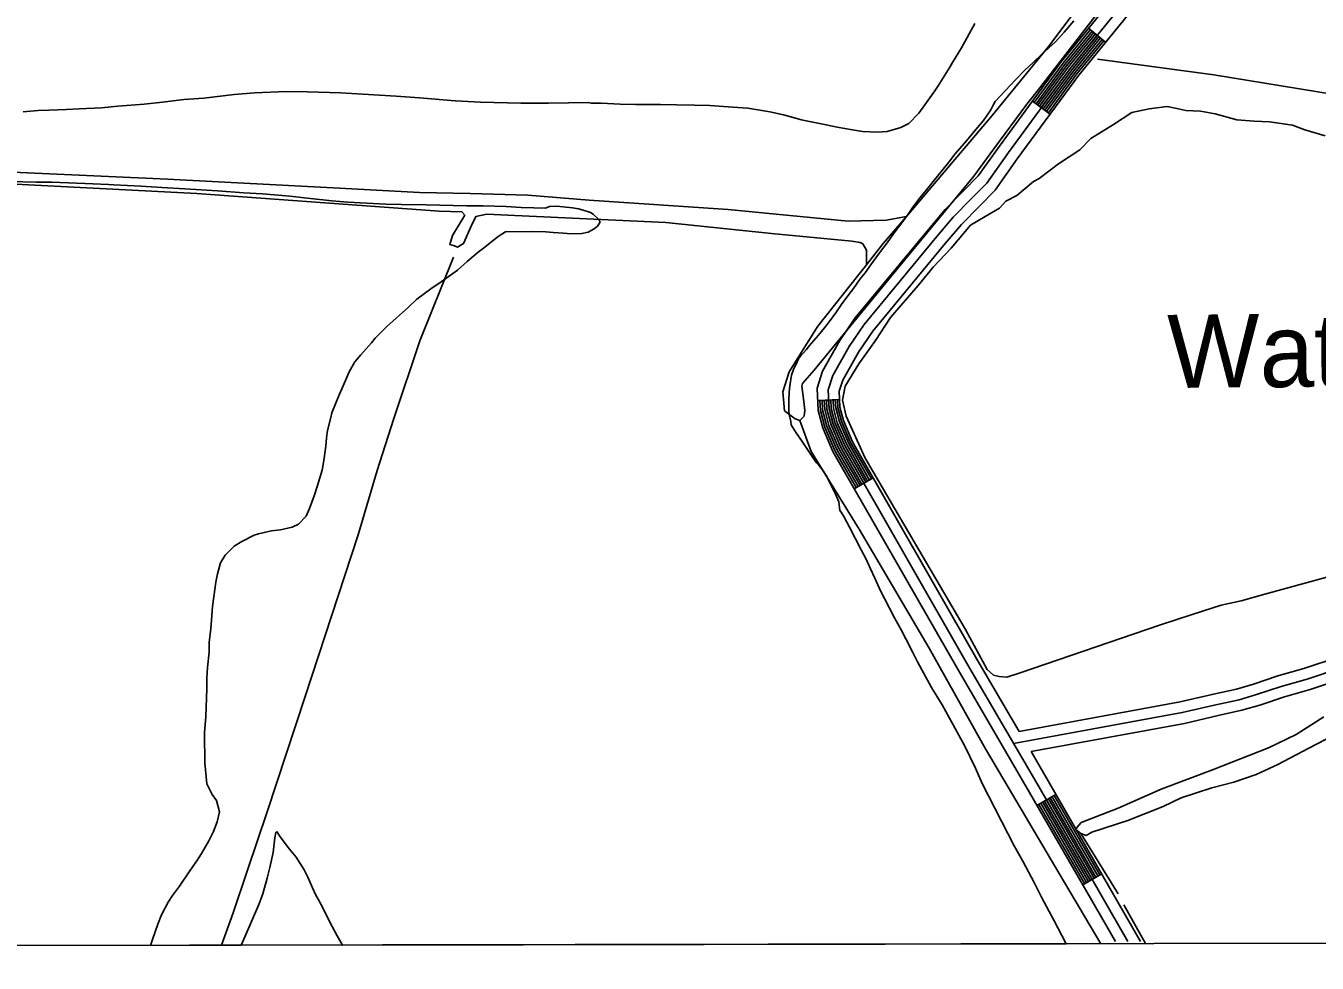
# Model space of a CAD drawing. Extents: x 3324104 to 3361979, y 612876 to 638273.
# Drawn here: x 3341993 to 3343759, y 618257 to 619539 of the extents above; entities that cross this region are included whole.
import ezdxf

# ---------------------------------------------------------------- set-up
doc = ezdxf.new("R2010")
doc.units = 0
for name, color, linetype in [('V-GRID-FRAM', 7, 'Continuous'), ('V-RIVR-IDEN', 7, 'Continuous'), ('V-ROAD-CNTR', 7, 'Continuous'), ('V-SITE-VEGE', 7, 'Continuous'), ('V-TOPO-SHOR', 7, 'Continuous')]:
    doc.layers.add(name, color=color, linetype=linetype)

msp = doc.modelspace()

# ---------------------------------------------------------------- linework, layer by layer
at = {"layer": 'V-GRID-FRAM'}
msp.add_lwpolyline([(3328194.1, 636440.7), (3359767.9, 636495.9), (3359807.6, 618312.1), (3328217.9, 618256.9), (3328194.1, 636440.7)], dxfattribs=at)
at = {"layer": 'V-ROAD-CNTR'}
for p, q in [((3343446.4, 619535.2), (3343469.7, 619516.2)), ((3343369.6, 619435.6), (3343393.8, 619417.9)), ((3343075.8, 619026.2), (3343105.8, 619027.8)), ((3343125.9, 618905.6), (3343151.9, 618920.5)), ((3343375.8, 618472.5), (3343401.8, 618487.5)), ((3343438.3, 618364.2), (3343464.3, 618379.2))]:
    msp.add_line(p, q, dxfattribs=at)
for points in [[(3343483, 618286.6), (3343365.7, 618490.1), (3343267.8, 618657.8), (3343096.7, 618956.5), (3343082.7, 618989), (3343076.6, 619012.4), (3343074.9, 619042.9), (3343082.5, 619066.3), (3343106.1, 619108.2), (3343127.2, 619139.2), (3343227.2, 619260), (3343250.2, 619287.2), (3343275.1, 619312.7), (3343295.5, 619333.3), (3343324.5, 619374.1), (3343409.1, 619489.5), (3343666.1, 619804.3), (3343701.2, 619847.6), (3343732.3, 619888), (3343783.4, 619956.5)], [(3343500.3, 618286.7), (3343378.7, 618497.6), (3343280.7, 618665.3), (3343110.2, 618963.2), (3343096.9, 618993.9), (3343091.5, 619014.7), (3343090, 619040.9), (3343096.3, 619060.3), (3343118.8, 619100.3), (3343139.2, 619130.2), (3343238.7, 619250.4), (3343261.3, 619277.1), (3343285.8, 619302.2), (3343307, 619323.6), (3343336.7, 619365.3), (3343421, 619480.3), (3343677.8, 619794.8), (3343712.9, 619838.3), (3343744.3, 619879), (3343795.2, 619947.3)], [(3343351.6, 618573.7), (3343293.7, 618672.8), (3343123.6, 618969.9), (3343111.1, 618998.8), (3343106.3, 619017.1), (3343105.2, 619038.9), (3343110.1, 619054.2), (3343131.6, 619092.3), (3343151.2, 619121.1), (3343250.2, 619240.8), (3343272.4, 619267), (3343296.5, 619291.7), (3343318.5, 619313.9), (3343348.8, 619356.6), (3343432.9, 619471.1), (3343689.4, 619785.4), (3343724.7, 619829), (3343756.2, 619869.9), (3343807.1, 619938.1)], [(3343372, 619433.8), (3343411.5, 619487.6), (3343448.8, 619533.3)], [(3343374.5, 619432.1), (3343413.9, 619485.8), (3343451.1, 619531.4)], [(3343376.9, 619430.3), (3343416.3, 619484), (3343453.4, 619529.5)], [(3343379.3, 619428.5), (3343418.6, 619482.1), (3343455.7, 619527.6)], [(3343381.7, 619426.7), (3343421, 619480.3), (3343458, 619525.7)], [(3343384.1, 619425), (3343423.4, 619478.5), (3343460.4, 619523.8)], [(3343386.6, 619423.2), (3343425.7, 619476.6), (3343462.7, 619521.9)], [(3343389, 619421.4), (3343428.1, 619474.8), (3343465, 619520)], [(3343391.4, 619419.6), (3343430.5, 619472.9), (3343467.3, 619518.1)], [(3343128.5, 618907.1), (3343099.4, 618957.9), (3343085.6, 618990), (3343079.5, 619012.8), (3343078.8, 619026.3)], [(3343131.1, 618908.6), (3343102.1, 618959.2), (3343088.4, 618991), (3343082.5, 619013.3), (3343081.8, 619026.5)], [(3343133.7, 618910.1), (3343104.8, 618960.5), (3343091.2, 618992), (3343085.5, 619013.8), (3343084.8, 619026.6)], [(3343136.3, 618911.6), (3343107.5, 618961.9), (3343094.1, 618992.9), (3343088.5, 619014.2), (3343087.8, 619026.8)], [(3343138.9, 618913.1), (3343110.2, 618963.2), (3343096.9, 618993.9), (3343091.5, 619014.7), (3343090.8, 619027)], [(3343141.5, 618914.6), (3343112.8, 618964.6), (3343099.8, 618994.9), (3343094.4, 619015.2), (3343093.8, 619027.1)], [(3343144.1, 618916), (3343115.5, 618965.9), (3343102.6, 618995.9), (3343097.4, 619015.7), (3343096.8, 619027.3)], [(3343146.7, 618917.5), (3343118.2, 618967.3), (3343105.5, 618996.9), (3343100.4, 619016.1), (3343099.8, 619027.4)], [(3343149.3, 618919), (3343120.9, 618968.6), (3343108.3, 618997.8), (3343103.4, 619016.6), (3343102.8, 619027.6)], [(3343787.8, 618675.3), (3343740.8, 618659.7), (3343705.5, 618649.7), (3343671.8, 618638.5), (3343648.6, 618631.7), (3343617.1, 618624.8), (3343571.5, 618614.2), (3343351.6, 618573.7)], [(3343792.9, 618661.2), (3343745.2, 618645.4), (3343709.9, 618635.3), (3343676.3, 618624.2), (3343652.3, 618617.2), (3343620.4, 618610.1), (3343574.6, 618599.5), (3343343.9, 618557.1)], [(3343797.9, 618647.1), (3343749.6, 618631.1), (3343714.3, 618621), (3343680.8, 618609.9), (3343656, 618602.7), (3343623.7, 618595.5), (3343577.6, 618584.8), (3343367.7, 618546.2)], [(3343517.6, 618286.7), (3343391.7, 618505.1), (3343367.7, 618546.2)], [(3343440.9, 618365.7), (3343378.4, 618474)], [(3343443.5, 618367.2), (3343381, 618475.5)], [(3343446.1, 618368.7), (3343383.6, 618477)], [(3343448.7, 618370.2), (3343386.2, 618478.5)], [(3343451.3, 618371.7), (3343388.8, 618480)], [(3343453.9, 618373.2), (3343391.4, 618481.5)], [(3343456.5, 618374.7), (3343394, 618483)], [(3343459.1, 618376.2), (3343396.6, 618484.5)], [(3343461.7, 618377.7), (3343399.2, 618486)]]:
    msp.add_lwpolyline(points, dxfattribs=at)
at = {"layer": 'V-SITE-VEGE'}
for p, q in [((3343290.9, 619541.9), (3343280.2, 619522.5)), ((3343412.8, 619529.8), (3343426.1, 619545.5)), ((3343280.2, 619522.5), (3343272.6, 619508.3)), ((3343382.5, 619499.7), (3343401.3, 619516.6)), ((3343401.3, 619516.6), (3343412.8, 619529.8)), ((3343272.6, 619508.3), (3343260.4, 619488.2)), ((3343370.9, 619488.7), (3343382.5, 619499.7)), ((3343256.8, 619482), (3343240.7, 619456.4)), ((3343260.4, 619488.2), (3343256.8, 619482)), ((3343358.7, 619477.3), (3343370.9, 619488.7)), ((3343318.7, 619435.2), (3343346.4, 619464.9)), ((3343346.4, 619464.9), (3343358.7, 619477.3)), ((3342277.4, 619444.7), (3342236, 619439.7)), ((3342305.4, 619447.1), (3342277.4, 619444.7)), ((3342348.7, 619448.9), (3342305.4, 619447.1)), ((3342377.4, 619448.4), (3342348.7, 619448.9)), ((3342423.2, 619447), (3342377.4, 619448.4)), ((3342453.4, 619445), (3342423.2, 619447)), ((3342499.2, 619442.5), (3342453.4, 619445)), ((3343236, 619449.5), (3343222.4, 619430.4)), ((3343240.7, 619456.4), (3343236, 619449.5)), ((3342096.2, 619426.2), (3342065.3, 619424.9)), ((3342118.3, 619428.6), (3342096.2, 619426.2)), ((3342154.3, 619431.4), (3342118.3, 619428.6)), ((3342179.4, 619434.1), (3342154.3, 619431.4)), ((3342208.8, 619437.6), (3342179.4, 619434.1)), ((3342236, 619439.7), (3342208.8, 619437.6)), ((3342531.2, 619440.2), (3342499.2, 619442.5)), ((3342580, 619436.2), (3342531.2, 619440.2)), ((3342614.5, 619434), (3342580, 619436.2)), ((3342669.8, 619432.6), (3342614.5, 619434)), ((3342707.6, 619432.9), (3342669.8, 619432.6)), ((3342762.1, 619433.7), (3342707.6, 619432.9)), ((3342765.7, 619433), (3342762.1, 619433.7)), ((3342779.6, 619432.7), (3342765.7, 619433)), ((3342805.4, 619431.5), (3342779.6, 619432.7)), ((3342826.5, 619430.9), (3342805.4, 619431.5)), ((3342860.6, 619430.8), (3342826.5, 619430.9)), ((3342882.5, 619430.3), (3342860.6, 619430.8)), ((3342907.2, 619430.1), (3342882.5, 619430.3)), ((3342928.3, 619429.6), (3342907.2, 619430.1)), ((3342959.6, 619427.3), (3342928.3, 619429.6)), ((3342980.3, 619426), (3342959.6, 619427.3)), ((3343010.5, 619421.1), (3342980.3, 619426)), ((3343222.4, 619430.4), (3343214.1, 619419.1)), ((3343312.6, 619423.5), (3343316.5, 619430.8)), ((3343316.5, 619430.8), (3343318.7, 619435.2)), ((3342009.3, 619422.6), (3341989, 619421)), ((3342023.9, 619423.1), (3342009.3, 619422.6)), ((3342047.5, 619424.3), (3342023.9, 619423.1)), ((3342065.3, 619424.9), (3342047.5, 619424.3)), ((3343029.1, 619416.9), (3343010.5, 619421.1)), ((3343053.8, 619410.2), (3343029.1, 619416.9)), ((3343062.2, 619408.1), (3343053.8, 619410.2)), ((3343087.3, 619403.2), (3343062.2, 619408.1)), ((3343214.1, 619419.1), (3343200.4, 619405.2)), ((3343294.6, 619399.4), (3343302.5, 619409.3)), ((3343302.5, 619409.3), (3343312.6, 619423.5)), ((3343102.6, 619400), (3343087.3, 619403.2)), ((3343123.4, 619396.2), (3343102.6, 619400)), ((3343137.2, 619394.1), (3343123.4, 619396.2)), ((3343157.2, 619393.2), (3343137.2, 619394.1)), ((3343170.7, 619394), (3343157.2, 619393.2)), ((3343189.5, 619399.3), (3343170.7, 619394)), ((3343200.4, 619405.2), (3343189.5, 619399.3)), ((3343279.5, 619381.1), (3343294.6, 619399.4)), ((3343264, 619363.5), (3343279.5, 619381.1)), ((3343255.3, 619352.2), (3343264, 619363.5)), ((3343233.7, 619325.5), (3343255.3, 619352.2)), ((3341970.5, 619325.6), (3342006.5, 619324.8)), ((3342006.5, 619324.8), (3342028.6, 619324.6)), ((3342028.6, 619324.6), (3342084.3, 619322.5)), ((3342084.3, 619322.5), (3342105.7, 619321.6)), ((3342105.7, 619321.6), (3342112.7, 619320.9)), ((3342112.7, 619320.9), (3342150.5, 619319.4)), ((3343222.9, 619311.9), (3343233.7, 619325.5)), ((3342150.5, 619319.4), (3342178.5, 619317.4)), ((3342178.5, 619317.4), (3342210.1, 619315.5)), ((3342210.1, 619315.5), (3342254.9, 619312.9)), ((3342254.9, 619312.9), (3342290.9, 619310)), ((3342290.9, 619310), (3342316.3, 619308.7)), ((3342316.3, 619308.7), (3342353.8, 619305.4)), ((3342353.8, 619305.4), (3342377.8, 619302.7)), ((3342377.8, 619302.7), (3342411.3, 619299.3)), ((3343206, 619290.4), (3343215.7, 619303.2)), ((3343215.7, 619303.2), (3343222.9, 619311.9)), ((3342411.3, 619299.3), (3342433.1, 619297.3)), ((3342433.1, 619297.3), (3342485.1, 619294.8)), ((3342485.1, 619294.8), (3342506.6, 619294.2)), ((3342506.6, 619294.2), (3342540, 619293.8)), ((3342540, 619293.8), (3342595.6, 619292.4)), ((3342595.6, 619292.4), (3342618.2, 619292.2)), ((3342618.2, 619292.2), (3342649.8, 619291.4)), ((3342649.8, 619291.4), (3342670.2, 619290.1)), ((3342670.2, 619290.1), (3342687.6, 619289.5)), ((3342687.6, 619289.5), (3342703.6, 619289.3)), ((3342703.6, 619289.3), (3342708.7, 619291.5)), ((3342708.7, 619291.5), (3342718.9, 619291.9)), ((3342718.9, 619291.9), (3342740.3, 619289.9)), ((3342740.3, 619289.9), (3342748.4, 619288.5)), ((3342748.4, 619288.5), (3342753.5, 619287.1)), ((3342753.5, 619287.1), (3342765.1, 619283.2)), ((3343199.6, 619280.9), (3343206, 619290.4)), ((3342765.1, 619283.2), (3342768.8, 619281.1)), ((3342768.8, 619281.1), (3342776.5, 619273.8)), ((3342778.3, 619269.9), (3342774.7, 619264.7)), ((3342776.5, 619273.8), (3342778.3, 619269.9)), ((3343181.6, 619257.4), (3343189.5, 619267.3)), ((3343189.5, 619267.3), (3343199.6, 619280.9)), ((3342638.5, 619250.6), (3342618.6, 619234.4)), ((3342648.6, 619256.8), (3342638.5, 619250.6)), ((3342684.6, 619257.1), (3342648.6, 619256.8)), ((3342703.9, 619256.9), (3342684.6, 619257.1)), ((3342714.1, 619255.9), (3342703.9, 619256.9)), ((3342727.9, 619254.9), (3342714.1, 619255.9)), ((3342738.1, 619253.9), (3342727.9, 619254.9)), ((3342753, 619254.8), (3342738.1, 619253.9)), ((3342761.7, 619256.6), (3342753, 619254.8)), ((3342770, 619261.1), (3342761.7, 619256.6)), ((3342774.7, 619264.7), (3342770, 619261.1)), ((3343169.3, 619239.9), (3343181.6, 619257.4)), ((3342618.6, 619234.4), (3342611.4, 619228.9)), ((3343161.8, 619230), (3343169.3, 619239.9)), ((3342596.3, 619216.1), (3342582.9, 619204.3)), ((3342611.4, 619228.9), (3342596.3, 619216.1)), ((3343149.2, 619213.2), (3343155.3, 619221.2)), ((3343155.3, 619221.2), (3343161.8, 619230)), ((3342582.9, 619204.3), (3342560.8, 619188.5)), ((3343133.7, 619192.4), (3343140.6, 619200.8)), ((3343140.6, 619200.8), (3343149.2, 619213.2)), ((3342546.4, 619178.9), (3342527.6, 619164.6)), ((3342560.8, 619188.5), (3342546.4, 619178.9)), ((3343118.3, 619171.1), (3343124.7, 619179.6)), ((3343124.7, 619179.6), (3343133.7, 619192.4)), ((3342527.6, 619164.6), (3342516, 619154)), ((3343107.8, 619156.9), (3343118.3, 619171.1)), ((3342516, 619154), (3342486.4, 619127.6)), ((3343091.3, 619133.9), (3343101.4, 619147.4)), ((3343101.4, 619147.4), (3343107.8, 619156.9)), ((3342486.4, 619127.6), (3342470.6, 619111.5)), ((3343076.9, 619115.6), (3343085.2, 619125.8)), ((3343085.2, 619125.8), (3343091.3, 619133.9)), ((3342470.6, 619111.5), (3342465.5, 619105.2)), ((3343064.3, 619100.9), (3343076.9, 619115.6)), ((3342465.5, 619105.2), (3342450.8, 619088.8)), ((3343053.1, 619088.1), (3343056, 619091)), ((3343056, 619091), (3343060.7, 619096.2)), ((3343060.7, 619096.2), (3343064.3, 619100.9)), ((3342442.5, 619078.9), (3342435, 619065.4)), ((3342450.8, 619088.8), (3342442.5, 619078.9)), ((3343042.8, 619068.8), (3343047.8, 619079.3)), ((3343047.8, 619079.3), (3343050.6, 619084.5)), ((3343050.6, 619084.5), (3343053.1, 619088.1)), ((3342431.4, 619056.6), (3342421.7, 619035.1)), ((3342435, 619065.4), (3342431.4, 619056.6)), ((3343037.8, 619046.2), (3343039.9, 619060.7)), ((3343039.9, 619060.7), (3343042.8, 619068.8)), ((3343036.2, 619026.2), (3343036.8, 619037.8)), ((3343036.8, 619037.8), (3343037.8, 619046.2)), ((3342417.1, 619024.1), (3342411.1, 619009.2)), ((3342421.7, 619035.1), (3342417.1, 619024.1)), ((3343036.3, 619010.5), (3343036.2, 619026.2)), ((3342409.6, 619003), (3342405.1, 618985.1)), ((3342411.1, 619009.2), (3342409.6, 619003)), ((3343037.1, 619005.1), (3343036.3, 619010.5)), ((3343039, 618997.5), (3343037.1, 619005.1)), ((3342405.1, 618985.1), (3342403.7, 618975.3)), ((3343039.7, 618992.8), (3343039, 618997.5)), ((3343043, 618987), (3343039.7, 618992.8)), ((3343045.6, 618983.3), (3343043, 618987)), ((3342403.7, 618975.3), (3342402.7, 618964)), ((3343054.4, 618970.3), (3343045.6, 618983.3)), ((3343058.1, 618964.5), (3343054.4, 618970.3)), ((3342402.7, 618964), (3342400.3, 618944.4)), ((3343068.4, 618949.7), (3343058.1, 618964.5)), ((3343074.3, 618941), (3343068.4, 618949.7)), ((3342397.9, 618930.9), (3342391.5, 618909.8)), ((3342400.3, 618944.4), (3342397.9, 618930.9)), ((3343078.3, 618936.3), (3343074.3, 618941)), ((3343082.4, 618931.3), (3343078.3, 618936.3)), ((3343088.3, 618922.3), (3343082.4, 618931.3)), ((3343100.1, 618898), (3343088.3, 618922.3)), ((3342386.9, 618895.9), (3342380.8, 618878.4)), ((3342391.5, 618909.8), (3342386.9, 618895.9)), ((3343104.5, 618887.5), (3343100.1, 618898)), ((3342380.8, 618878.4), (3342375.8, 618868.2)), ((3343106.1, 618875.9), (3343104.5, 618887.5)), ((3342375.8, 618868.2), (3342365.7, 618857.2)), ((3343107.9, 618873.7), (3343106.1, 618875.9)), ((3343111.6, 618867.5), (3343107.9, 618873.7)), ((3343119.4, 618853.1), (3343111.6, 618867.5)), ((3342310.6, 618844.1), (3342305.1, 618841.9)), ((3342328.7, 618847.9), (3342310.6, 618844.1)), ((3342341.1, 618849.4), (3342328.7, 618847.9)), ((3342356.7, 618853.2), (3342341.1, 618849.4)), ((3342365.7, 618857.2), (3342356.7, 618853.2)), ((3343135.2, 618821.9), (3343119.4, 618853.1)), ((3342277.3, 618827.1), (3342265, 618815)), ((3342288.1, 618833.4), (3342277.3, 618827.1)), ((3342305.1, 618841.9), (3342288.1, 618833.4)), ((3342265, 618815), (3342258.9, 618804.4)), ((3343141.9, 618809.3), (3343135.2, 618821.9)), ((3343148.2, 618796.2), (3343141.9, 618809.3)), ((3342258.9, 618804.4), (3342254.7, 618789.1)), ((3343154.1, 618783.5), (3343148.2, 618796.2)), ((3342252.6, 618777.8), (3342249.8, 618757.8)), ((3342254.7, 618789.1), (3342252.6, 618777.8)), ((3343161.9, 618766.2), (3343154.1, 618783.5)), ((3342249.8, 618757.8), (3342247.8, 618744.7)), ((3343167, 618755.3), (3343161.9, 618766.2)), ((3343181.1, 618728.9), (3343167, 618755.3)), ((3342247.8, 618744.7), (3342246.4, 618726.1)), ((3342246.4, 618726.1), (3342245.4, 618714.5)), ((3343189.9, 618712.6), (3343181.1, 618728.9)), ((3342245.4, 618714.5), (3342243.4, 618695.2)), ((3343196.2, 618700.3), (3343189.9, 618712.6)), ((3342243.4, 618695.2), (3342243.2, 618682.1)), ((3343206.1, 618681.8), (3343196.2, 618700.3)), ((3342243.2, 618682.1), (3342241.1, 618661.4)), ((3343212.4, 618668.8), (3343206.1, 618681.8)), ((3343231.6, 618633.7), (3343212.4, 618668.8)), ((3342241.1, 618661.4), (3342240.2, 618646.8)), ((3342240.3, 618631.9), (3342238.8, 618594.1)), ((3342240.2, 618646.8), (3342240.3, 618631.9)), ((3343246, 618610.2), (3343231.6, 618633.7)), ((3343256.3, 618592.1), (3343246, 618610.2)), ((3342238.8, 618594.1), (3342237.1, 618571.9)), ((3343276.6, 618554.4), (3343256.3, 618592.1)), ((3342237.1, 618571.9), (3342236.9, 618559.2)), ((3342236.9, 618559.2), (3342237.4, 618541.8)), ((3343291.7, 618523.6), (3343276.6, 618554.4)), ((3342237.4, 618541.8), (3342237.5, 618530.9)), ((3342237.5, 618530.9), (3342239.9, 618502.2)), ((3343301, 618502.6), (3343291.7, 618523.6)), ((3342239.9, 618502.2), (3342247.3, 618487.7)), ((3343344.6, 618417.5), (3343301, 618502.6)), ((3342247.3, 618487.7), (3342253.5, 618479.4)), ((3342253.5, 618479.4), (3342257.3, 618463.8)), ((3342257.3, 618463.8), (3342254.1, 618450.3)), ((3342249.1, 618436.8), (3342242.7, 618424)), ((3342254.1, 618450.3), (3342249.1, 618436.8)), ((3342334.6, 618435.7), (3342336, 618437.1)), ((3342336, 618437.1), (3342340.4, 618429.5)), ((3342242.7, 618424), (3342233, 618406.9)), ((3342330.8, 618408.4), (3342333.2, 618428.4)), ((3342333.2, 618428.4), (3342334.6, 618435.7)), ((3342340.4, 618429.5), (3342353.3, 618412.9)), ((3342233, 618406.9), (3342227.2, 618398.1)), ((3342326.2, 618387.6), (3342330.8, 618408.4)), ((3342353.3, 618412.9), (3342362.5, 618401.7)), ((3342362.5, 618401.7), (3342373.5, 618384.4)), ((3343356.4, 618396.5), (3343344.6, 618417.5)), ((3342220.1, 618387.9), (3342216.1, 618381.6)), ((3342227.2, 618398.1), (3342220.1, 618387.9)), ((3342322.7, 618373), (3342326.2, 618387.6)), ((3342373.5, 618384.4), (3342378.3, 618374.6)), ((3343372.2, 618366.5), (3343356.4, 618396.5)), ((3342216.1, 618381.6), (3342202.8, 618362.3)), ((3342316.7, 618351.5), (3342322.7, 618373)), ((3342378.3, 618374.6), (3342384.6, 618359.7)), ((3343382.6, 618346.2), (3343372.2, 618366.5)), ((3342193.1, 618349.5), (3342187, 618340.3)), ((3342202.8, 618362.3), (3342193.1, 618349.5)), ((3342311.3, 618337), (3342316.7, 618351.5)), ((3342384.6, 618359.7), (3342388.7, 618350.7)), ((3342388.7, 618350.7), (3342392.4, 618344.5)), ((3342187, 618340.3), (3342178, 618322.8)), ((3342292.4, 618293.9), (3342311.3, 618337)), ((3342392.4, 618344.5), (3342398.3, 618333.3)), ((3342398.3, 618333.3), (3342402.7, 618323.9)), ((3343398.8, 618315.8), (3343382.6, 618346.2)), ((3342178, 618322.8), (3342173.1, 618310.4)), ((3342402.7, 618323.9), (3342411.6, 618307.2)), ((3343409.9, 618294.8), (3343398.8, 618315.8)), ((3342173.1, 618310.4), (3342166, 618289.3)), ((3342411.6, 618307.2), (3342418.6, 618294.2)), ((3342166, 618289.3), (3342163.2, 618281.3)), ((3342163.2, 618281.3), (3342287.1, 618281.5)), ((3342287.1, 618281.5), (3342292.4, 618293.9)), ((3342418.6, 618294.2), (3342425.5, 618281.7)), ((3342425.5, 618281.7), (3343415.9, 618283.5)), ((3343415.9, 618283.5), (3343409.9, 618294.8))]:
    msp.add_line(p, q, dxfattribs=at)
at = {"layer": 'V-TOPO-SHOR'}
msp.add_line((3343450.8, 618436.2), (3343500.2, 618451.8), dxfattribs=at)
for points in [[(3343054, 619045.8), (3343057, 619024.9), (3343058, 619012.5), (3343057.2, 619004.9), (3343051.5, 618999.1), (3343044.8, 619001), (3343030.5, 619012.3), (3343028.3, 619037.9), (3343036.7, 619065.6), (3343076.2, 619127.8), (3343142.6, 619211.7), (3343165.6, 619240.7), (3343197.2, 619277.9), (3343314.6, 619416), (3343391.8, 619510.8), (3343426.7, 619556.8), (3343475.7, 619616.2), (3343528.4, 619681.3), (3343659.3, 619848.8), (3343824.1, 620064.2), (3344008.8, 620291.2), (3344133.1, 620452.9), (3344320.6, 620683.7), (3344514.6, 620931.7)], [(3343054, 619045.8), (3343054.9, 619049.6), (3343070.9, 619067.8), (3343185.9, 619207.6), (3343289.5, 619333.1), (3343316.8, 619370.4), (3343362, 619431.6), (3343379.9, 619453.7), (3343461.8, 619559.9), (3343581.5, 619701.7), (3343654.1, 619794.5), (3343805.7, 619987), (3343861.3, 620055), (3343914, 620125.8), (3344011.1, 620241.7), (3344060, 620310.6), (3344181.5, 620465.7), (3344327.5, 620651.4), (3344536.7, 620908.1)], [(3345194.5, 619210.8), (3345090.6, 619231.9), (3344823.9, 619275.4), (3344508.6, 619327.1), (3344474.3, 619331.6), (3344469.5, 619332.3), (3344447.6, 619335.2), (3344244.7, 619367.8), (3344066.5, 619398.8), (3343852.2, 619433.2), (3343617.8, 619471.3), (3343458.8, 619492.9)], [(3343234, 619208.6), (3343258.5, 619234.5), (3343284.9, 619266.1), (3343304.8, 619277.7), (3343324.7, 619289.2), (3343333.2, 619298.8), (3343348.3, 619306.6), (3343371, 619325.8), (3343378.6, 619329.6), (3343405.1, 619349.8), (3343434.4, 619369.1), (3343449.5, 619384.4), (3343480.7, 619403.7), (3343505.4, 619420.1), (3343529.1, 619425), (3343553.8, 619428.1), (3343567.2, 619425.3), (3343579.5, 619422.6), (3343599.5, 619421.8), (3343619.5, 619418.1), (3343649.1, 619409.8), (3343672.9, 619408.1), (3343693.8, 619407.3), (3343725.3, 619402.8), (3343742.4, 619396.3), (3343770.1, 619387.9)], [(3342421.5, 619316.4), (3342186.4, 619328.8), (3341903.7, 619341.8)], [(3341889.5, 619326.4), (3342226.5, 619309.1), (3342557.8, 619285.1), (3342589.2, 619284.4), (3342593, 619279.7), (3342576.1, 619252), (3342572.4, 619239.6), (3342579.1, 619237.7), (3342582.9, 619235.9), (3342591.4, 619240.7), (3342601.7, 619264.5), (3342608.2, 619277.9), (3342623.4, 619280.9), (3342661.5, 619279.3), (3342868, 619269.5), (3343012.8, 619254.5), (3343122.3, 619244), (3343133.7, 619242.1), (3343137.5, 619240.3), (3343142.4, 619231.7), (3343142.6, 619211.7)], [(3343197.2, 619277.9), (3343169.6, 619272.9), (3343117.3, 619271.5), (3342953.5, 619287.3), (3342763.1, 619300.1), (3342679.4, 619307), (3342600.4, 619309.2), (3342530.9, 619310.6), (3342421.5, 619316.4)], [(3342447.2, 618842.7), (3342473.2, 618930.4), (3342495.4, 619000.1), (3342531.7, 619107.9), (3342577.4, 619222.4)], [(3343829, 618800.4), (3343687.6, 618761.3), (3343655.3, 618752.4), (3343627.7, 618746.5), (3343587.9, 618733.8), (3343543.3, 618719.2), (3343352.6, 618653.9), (3343334.5, 618648.1), (3343324.1, 618648.9), (3343316.4, 618650.8), (3343307.8, 618658.3), (3343277.9, 618713.3), (3343140.9, 618947.2), (3343114.8, 619005), (3343109.8, 619026.8), (3343113.5, 619045.9), (3343132.3, 619076.5), (3343154.9, 619108.1), (3343175.5, 619139.6), (3343213.3, 619183.7), (3343234, 619208.6)], [(3343463.3, 618283.5), (3343413.3, 618367.4), (3343305.3, 618550.2), (3343228.1, 618687.5), (3343132.6, 618850.4), (3343067.1, 618956.4), (3343051.5, 618999.1)], [(3342322.8, 618464), (3342374.8, 618621.4), (3342447.2, 618842.7)], [(3343450.8, 618436.2), (3343443.2, 618431.4), (3343435.6, 618434.2), (3343428.9, 618439.8), (3343430.8, 618442.7), (3343436.4, 618449.4), (3343486.7, 618468.8), (3343545.5, 618495), (3343615.7, 618521.3), (3343692.5, 618551.4), (3343730.4, 618569.7), (3343768.3, 618593.8)], [(3343782.7, 618569.2), (3343747.7, 618550.8), (3343705.1, 618528.6), (3343675.7, 618515.1), (3343645.3, 618504.4), (3343614.9, 618496.5), (3343573.2, 618482.9), (3343548.5, 618471.2), (3343500.2, 618451.8)], [(3342260.2, 618281.4), (3342276.3, 618325.7), (3342295.8, 618383.9), (3342322.8, 618464)], [(3343486.7, 618351.8), (3343450.1, 618411.5), (3343435.6, 618434.2)], [(3343524.3, 618283.6), (3343494.4, 618336.7)]]:
    msp.add_lwpolyline(points, dxfattribs=at)

# ---------------------------------------------------------------- texts
at = {"layer": 'V-RIVR-IDEN'}
msp.add_text('Water', height=100, rotation=0.5031, dxfattribs=at).set_placement((3343554.5, 619043.3))

doc.saveas('drawing.dxf')
